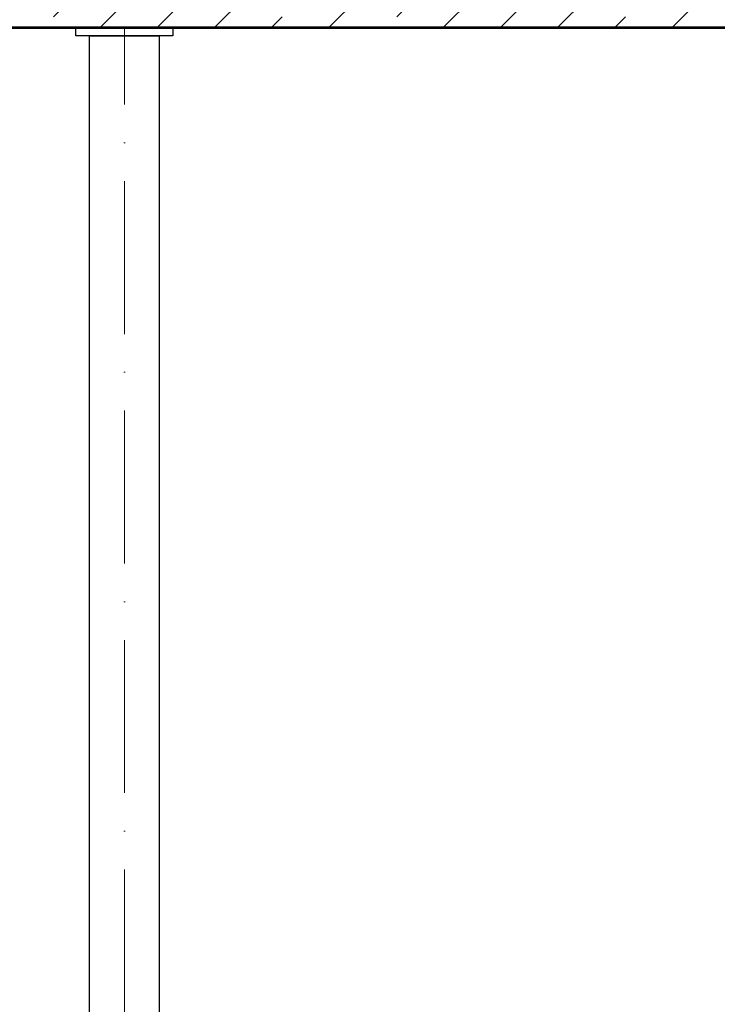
# Model space of a CAD drawing. Header units: millimetres. Extents: x -57642 to 5082813, y -177084 to 58112.
# Tile 349 of 656: x 46846 to 49584, y -63330 to -59469. Entities that reach past the tile are written whole.
import ezdxf

# ---------------------------------------------------------------- set-up
doc = ezdxf.new("R2010")
doc.units = ezdxf.units.MM
doc.linetypes.add('ACAD_ISO10W100', pattern=[18, 12, -3, 0, -3])

msp = doc.modelspace()

# ---------------------------------------------------------------- hatches: boundary and pattern name
at = {"lineweight": 13}
h = msp.add_hatch(dxfattribs=at)
h.set_pattern_fill('ANSI33', color=256, scale=50, style=0)
h.set_pattern_definition([(45, (-7e-12, -120130.96), (-224.5064, 224.5064), []), (45, (224.5, -120130.96), (-224.5064, 224.5064), [158.75, -79.375])])
h.paths.add_polyline_path([(50339.44271, -59128.93618), (44889.44271, -59037.1047), (44889.44271, -58937.1047), (44689.44271, -58937.1047), (44689.44271, -59037.1047), (42945.44271, -59037.1047), (42945.44271, -59262.1047), (43045.44271, -59262.1047), (43045.44271, -59272.1047), (42945.44271, -59272.1047), (42945.44271, -59487.1047), (43045.44271, -59487.1047), (43045.44271, -59497.1047), (50339.44271, -59497.1047)])
h.paths.add_polyline_path([(44784.44271, -59012.27764, -0.4142135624), (44789.44271, -59007.27764), (44789.44271, -58967.27764, -0.4142135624), (44784.44271, -58962.27764, -1), (44794.44271, -58962.27764, -0.4142135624), (44789.44271, -58967.27764), (44789.44271, -59007.27764, -0.4142135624), (44794.44271, -59012.27764, -1)], flags=16)
h.paths.add_polyline_path([(51714.44455, -59152.1047), (50339.44271, -59128.93618), (50339.44271, -59497.1047), (51365.45704, -59497.1047), (51365.45704, -59491.1047), (51411.85704, -59491.1047), (51411.85704, -59481.1047), (51484.44455, -59481.1047), (51484.44455, -59479.1047), (51644.44455, -59479.1047), (51714.44455, -59481.1047)])

# ---------------------------------------------------------------- linework, layer by layer
for p, q in [((30199.44271, -59497.1047), (51379.44271, -59497.1047)), ((30199.44271, -59502.1047), (51379.44271, -59502.1047))]:
    msp.add_line(p, q)
at = {"linetype": 'ACAD_ISO10W100', "lineweight": 18, "ltscale": 50}
msp.add_line((47256.59943, -67002.1047), (47256.59943, -59502.1047), dxfattribs=at)
msp.add_lwpolyline([(47446.59943, -59532.1047), (47066.59943, -59532.1047), (47066.59943, -59502.1047), (47446.59943, -59502.1047)], close=True)
msp.add_lwpolyline([(47120.09943, -66962.61655), (47120.09943, -59532.1047), (47393.09943, -59532.1047), (47393.09943, -66962.61655)])

doc.saveas('drawing.dxf')
